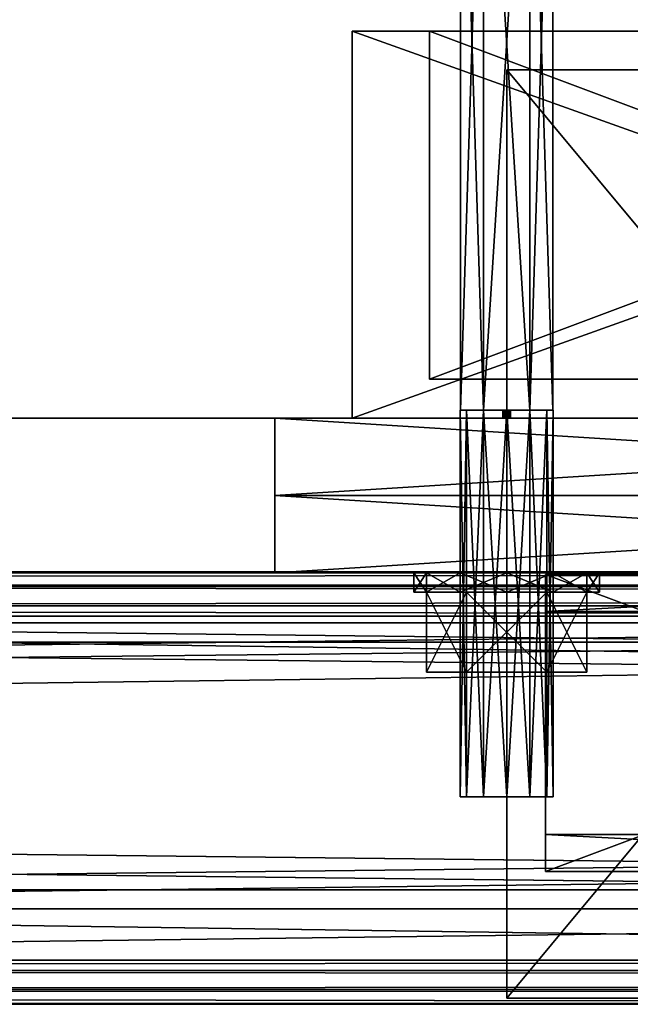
# Model space of a CAD drawing. Header units: millimetres. Extents: x 60485 to 71303, y 100 to 16900.
# Tile 271 of 656: x 65687 to 65766, y 8324 to 8451. Entities that reach past the tile are written whole.
import ezdxf

# ---------------------------------------------------------------- set-up
doc = ezdxf.new("R2010")
doc.units = ezdxf.units.MM
for name, color, linetype in [('1', 7, 'Continuous'), ('13', 7, 'Continuous'), ('3', 7, 'Continuous'), ('7', 7, 'Continuous'), ('9', 7, 'Continuous')]:
    doc.layers.add(name, color=color, linetype=linetype)

msp = doc.modelspace()

# ---------------------------------------------------------------- meshes
at = {"layer": '1', "color": 7}
mesh = msp.add_polyface(dxfattribs=at)
corners = [(70799.99, 8400, 2950), (70799.99, 8400, 0), (62299.99, 8400, 0), (62299.99, 8400, 2950), (70799.99, 8600, 0), (62299.99, 8600, 0), (70799.99, 8600, 2950), (62299.99, 8600, 2950)]
mesh.append_faces([[corners[k] for k in face] for face in [(0, 2, 3, 3), (1, 5, 2, 2), (4, 7, 5, 5), (6, 3, 7, 7), (1, 6, 4, 4), (3, 5, 7, 7)]], dxfattribs={"vtx0": -1, "color": 7})
mesh.append_faces([[corners[k] for k in face] for face in [(0, 1, 2, 2), (1, 4, 5, 5), (4, 6, 7, 7), (6, 0, 3, 3), (1, 0, 6, 6), (3, 2, 5, 5)]], dxfattribs={"vtx2": -1, "vtx3": -1, "color": 7})
at = {"layer": '13', "color": 7}
mesh = msp.add_polyface(dxfattribs=at)
corners = [(65753, 8401, 2864.8), (65747, 8401, 2864.8), (65750, 8401, 2864), (65755.2, 8401, 2867), (65744.8, 8401, 2867), (65756, 8401, 2870), (65744, 8401, 2870), (65755.2, 8401, 2873), (65744.8, 8401, 2873), (65753, 8401, 2875.2), (65747, 8401, 2875.2), (65750, 8401, 2876), (65755.98, 8401, 2870), (65752.99, 8401, 2875.18), (65752.99, 8496, 2875.18), (65755.98, 8496, 2870), (65747.01, 8401, 2875.18), (65747.01, 8496, 2875.18), (65744.02, 8401, 2870), (65744.02, 8496, 2870), (65747.01, 8401, 2864.82), (65747.01, 8496, 2864.82), (65752.99, 8401, 2864.82), (65752.99, 8496, 2864.82), (65750, 8400, 2869.5), (65750.25, 8401, 2869.57), (65750, 8401, 2869.5), (65750.25, 8400, 2869.57), (65750.43, 8401, 2869.75), (65750.43, 8400, 2869.75), (65750.5, 8401, 2870), (65749.75, 8401, 2869.57), (65749.57, 8401, 2869.75), (65750.43, 8401, 2870.25), (65749.5, 8401, 2870), (65750.25, 8401, 2870.43), (65749.57, 8401, 2870.25), (65750, 8401, 2870.5), (65749.75, 8401, 2870.43)]
mesh.append_faces([[corners[k] for k in face] for face in [(0, 1, 2, 2), (10, 9, 11, 11), (12, 14, 15, 15), (13, 17, 14, 14), (16, 19, 17, 17), (18, 21, 19, 19), (20, 23, 21, 21), (22, 15, 23, 23), (13, 18, 16, 16), (20, 12, 22, 22), (15, 21, 23, 23), (19, 14, 17, 17), (24, 25, 26, 26), (27, 28, 25, 25), (29, 30, 28, 28), (28, 26, 25, 25), (36, 37, 38, 38)]], dxfattribs={"vtx0": -1, "color": 7})
mesh.append_faces([[corners[k] for k in face] for face in [(1, 3, 4, 4), (4, 5, 6, 6), (6, 7, 8, 8), (8, 9, 10, 10), (18, 12, 20, 20), (21, 15, 19, 19), (26, 28, 31, 31), (31, 30, 32, 32), (32, 33, 34, 34), (34, 35, 36, 36)]], dxfattribs={"vtx0": -1, "vtx1": -1, "color": 7})
mesh.append_faces([[corners[k] for k in face] for face in [(1, 0, 3, 3), (4, 3, 5, 5), (6, 5, 7, 7), (8, 7, 9, 9), (18, 13, 12, 12), (19, 15, 14, 14), (31, 28, 30, 30), (32, 30, 33, 33), (34, 33, 35, 35), (36, 35, 37, 37)]], dxfattribs={"vtx0": -1, "vtx2": -1, "vtx3": -1, "color": 7})
mesh.append_faces([[corners[k] for k in face] for face in [(12, 13, 14, 14), (13, 16, 17, 17), (16, 18, 19, 19), (18, 20, 21, 21), (20, 22, 23, 23), (22, 12, 15, 15)]], dxfattribs={"vtx2": -1, "vtx3": -1, "color": 7})
mesh = msp.add_polyface(dxfattribs=at)
corners = [(65756, 8351, 2870), (65755.2, 8351, 2873), (65755.2, 8401, 2873), (65753, 8351, 2875.2), (65753, 8401, 2875.2), (65750, 8351, 2876), (65750, 8401, 2876), (65747, 8351, 2875.2), (65747, 8401, 2875.2), (65744.8, 8351, 2873), (65744.8, 8401, 2873), (65744, 8351, 2870), (65744, 8401, 2870), (65744.8, 8351, 2867), (65744.8, 8401, 2867), (65747, 8351, 2864.8), (65747, 8401, 2864.8), (65750, 8351, 2864), (65750, 8401, 2864), (65753, 8351, 2864.8), (65753, 8401, 2864.8), (65755.2, 8351, 2867), (65755.2, 8401, 2867), (65756, 8401, 2870), (65760.39, 8367.13, 2870), (65755.2, 8367.13, 2879), (65755.2, 8377.5, 2879), (65760.39, 8377.5, 2870), (65744.8, 8367.13, 2879), (65744.8, 8377.5, 2879), (65739.61, 8367.13, 2870), (65739.61, 8377.5, 2870), (65744.8, 8367.13, 2861), (65744.8, 8377.5, 2861), (65755.2, 8367.13, 2861), (65755.2, 8377.5, 2861), (65739.61, 8377.5, 2864), (65762, 8377.5, 2870), (65760.39, 8377.5, 2864), (65744, 8377.5, 2859.61), (65756, 8377.5, 2859.61), (65750, 8377.5, 2858)]
mesh.append_faces([[corners[k] for k in face] for face in [(3, 7, 5, 5), (15, 19, 17, 17), (24, 26, 27, 27), (25, 29, 26, 26), (28, 31, 29, 29), (30, 33, 31, 31), (32, 35, 33, 33), (34, 27, 35, 35), (25, 30, 28, 28), (32, 24, 34, 34), (27, 33, 35, 35), (39, 40, 41, 41)]], dxfattribs={"vtx0": -1, "color": 7})
mesh.append_faces([[corners[k] for k in face] for face in [(7, 3, 9, 9), (9, 1, 11, 11), (11, 0, 13, 13), (13, 21, 15, 15), (30, 24, 32, 32), (36, 38, 39, 39)]], dxfattribs={"vtx0": -1, "vtx1": -1, "color": 7})
mesh.append_faces([[corners[k] for k in face] for face in [(9, 3, 1, 1), (11, 1, 0, 0), (13, 0, 21, 21), (15, 21, 19, 19), (30, 25, 24, 24), (36, 37, 38, 38), (39, 38, 40, 40)]], dxfattribs={"vtx0": -1, "vtx2": -1, "vtx3": -1, "color": 7})
mesh.append_faces([[corners[k] for k in face] for face in [(0, 1, 2, 2), (1, 3, 4, 4), (3, 5, 6, 6), (5, 7, 8, 8), (7, 9, 10, 10), (9, 11, 12, 12), (11, 13, 14, 14), (13, 15, 16, 16), (15, 17, 18, 18), (17, 19, 20, 20), (19, 21, 22, 22), (21, 0, 23, 23), (24, 25, 26, 26), (25, 28, 29, 29), (28, 30, 31, 31), (30, 32, 33, 33), (32, 34, 35, 35), (34, 24, 27, 27)]], dxfattribs={"vtx2": -1, "vtx3": -1, "color": 7})
mesh = msp.add_polyface(dxfattribs=at)
corners = [(65756, 8351, 2870), (65755.2, 8401, 2873), (65756, 8401, 2870), (65755.2, 8351, 2873), (65753, 8401, 2875.2), (65753, 8351, 2875.2), (65750, 8401, 2876), (65750, 8351, 2876), (65747, 8401, 2875.2), (65747, 8351, 2875.2), (65744.8, 8401, 2873), (65744.8, 8351, 2873), (65744, 8401, 2870), (65744, 8351, 2870), (65744.8, 8401, 2867), (65744.8, 8351, 2867), (65747, 8401, 2864.8), (65747, 8351, 2864.8), (65750, 8401, 2864), (65750, 8351, 2864), (65753, 8401, 2864.8), (65753, 8351, 2864.8), (65755.2, 8401, 2867), (65755.2, 8351, 2867), (65750.5, 8400, 2870), (65750.43, 8400, 2870.25), (65750.43, 8401, 2870.25), (65750.5, 8401, 2870), (65750.25, 8400, 2870.43), (65750.25, 8401, 2870.43), (65750, 8400, 2870.5), (65750, 8401, 2870.5), (65749.75, 8400, 2870.43), (65749.75, 8401, 2870.43), (65749.57, 8400, 2870.25), (65749.57, 8401, 2870.25), (65749.5, 8400, 2870), (65749.5, 8401, 2870), (65749.57, 8400, 2869.75), (65749.57, 8401, 2869.75), (65749.75, 8400, 2869.57), (65749.75, 8401, 2869.57), (65750, 8400, 2869.5), (65750, 8401, 2869.5), (65750.25, 8400, 2869.57), (65750.25, 8401, 2869.57), (65750.43, 8400, 2869.75), (65750.43, 8401, 2869.75)]
mesh.append_faces([[corners[k] for k in face] for face in [(0, 1, 2, 2), (3, 4, 1, 1), (5, 6, 4, 4), (7, 8, 6, 6), (9, 10, 8, 8), (11, 12, 10, 10), (13, 14, 12, 12), (15, 16, 14, 14), (17, 18, 16, 16), (19, 20, 18, 18), (21, 22, 20, 20), (23, 2, 22, 22), (24, 26, 27, 27), (25, 29, 26, 26), (28, 31, 29, 29), (30, 33, 31, 31), (32, 35, 33, 33), (34, 37, 35, 35), (36, 39, 37, 37), (38, 41, 39, 39), (40, 43, 41, 41), (30, 34, 32, 32), (42, 46, 44, 44)]], dxfattribs={"vtx0": -1, "color": 7})
mesh.append_faces([[corners[k] for k in face] for face in [(34, 28, 36, 36), (36, 25, 38, 38), (38, 24, 40, 40), (40, 46, 42, 42)]], dxfattribs={"vtx0": -1, "vtx1": -1, "color": 7})
mesh.append_faces([[corners[k] for k in face] for face in [(34, 30, 28, 28), (36, 28, 25, 25), (38, 25, 24, 24), (40, 24, 46, 46)]], dxfattribs={"vtx0": -1, "vtx2": -1, "vtx3": -1, "color": 7})
mesh.append_faces([[corners[k] for k in face] for face in [(24, 25, 26, 26), (25, 28, 29, 29), (28, 30, 31, 31), (30, 32, 33, 33), (32, 34, 35, 35), (34, 36, 37, 37), (36, 38, 39, 39), (38, 40, 41, 41), (40, 42, 43, 43), (42, 44, 45, 45), (44, 46, 47, 47), (46, 24, 27, 27)]], dxfattribs={"vtx2": -1, "vtx3": -1, "color": 7})
mesh = msp.add_polyface(dxfattribs=at)
corners = [(65744.8, 8377.5, 2861), (65760.39, 8377.5, 2870), (65755.2, 8377.5, 2879), (65739.61, 8377.5, 2870), (65744.8, 8377.5, 2879), (65762, 8377.5, 2870), (65760.39, 8377.5, 2876), (65760.39, 8380, 2876), (65762, 8380, 2870), (65756, 8377.5, 2880.39), (65756, 8380, 2880.39), (65750, 8377.5, 2882), (65750, 8380, 2882), (65744, 8377.5, 2880.39), (65744, 8380, 2880.39), (65739.61, 8377.5, 2876), (65739.61, 8380, 2876), (65738, 8377.5, 2870), (65738, 8380, 2870), (65739.61, 8377.5, 2864), (65739.61, 8380, 2864), (65744, 8377.5, 2859.61), (65744, 8380, 2859.61), (65750, 8377.5, 2858), (65750, 8380, 2858), (65756, 8377.5, 2859.61), (65756, 8380, 2859.61), (65760.39, 8377.5, 2864), (65760.39, 8380, 2864)]
mesh.append_faces([[corners[k] for k in face] for face in [(3, 2, 4, 4), (5, 7, 8, 8), (6, 10, 7, 7), (9, 12, 10, 10), (11, 14, 12, 12), (13, 16, 14, 14), (15, 18, 16, 16), (17, 20, 18, 18), (19, 22, 20, 20), (21, 24, 22, 22), (23, 26, 24, 24), (25, 28, 26, 26), (27, 8, 28, 28), (9, 13, 11, 11), (26, 22, 24, 24), (14, 10, 12, 12)]], dxfattribs={"vtx0": -1, "color": 7})
mesh.append_faces([[corners[k] for k in face] for face in [(0, 2, 3, 3), (13, 9, 15, 15), (15, 6, 17, 17), (17, 5, 19, 19), (22, 28, 20, 20), (20, 8, 18, 18), (18, 7, 16, 16), (16, 10, 14, 14)]], dxfattribs={"vtx0": -1, "vtx1": -1, "color": 7})
mesh.append_faces([[corners[k] for k in face] for face in [(0, 1, 2, 2), (15, 9, 6, 6), (17, 6, 5, 5), (22, 26, 28, 28), (20, 28, 8, 8), (18, 8, 7, 7), (16, 7, 10, 10)]], dxfattribs={"vtx0": -1, "vtx2": -1, "vtx3": -1, "color": 7})
mesh.append_faces([[corners[k] for k in face] for face in [(5, 6, 7, 7), (6, 9, 10, 10), (9, 11, 12, 12), (11, 13, 14, 14), (13, 15, 16, 16), (15, 17, 18, 18), (17, 19, 20, 20), (19, 21, 22, 22), (21, 23, 24, 24), (23, 25, 26, 26), (25, 27, 28, 28), (27, 5, 8, 8)]], dxfattribs={"vtx2": -1, "vtx3": -1, "color": 7})
at = {"layer": '3', "color": 91}
mesh = msp.add_polyface(dxfattribs=at)
corners = [(65845, 8375, 5531.15), (65755, 8375, 5531.15), (65755, 8341.37, 5641.13), (65845, 8341.37, 5641.13), (65755, 8379.78, 5532.62), (65755, 8346.16, 5642.59), (65845, 8379.78, 5532.62), (65845, 8346.16, 5642.59)]
mesh.append_faces([[corners[k] for k in face] for face in [(0, 2, 3, 3), (1, 5, 2, 2), (4, 7, 5, 5), (6, 3, 7, 7), (1, 6, 4, 4), (3, 5, 7, 7)]], dxfattribs={"vtx0": -1, "color": 91})
mesh.append_faces([[corners[k] for k in face] for face in [(0, 1, 2, 2), (1, 4, 5, 5), (4, 6, 7, 7), (6, 0, 3, 3), (1, 0, 6, 6), (3, 2, 5, 5)]], dxfattribs={"vtx2": -1, "vtx3": -1, "color": 91})
at = {"layer": '7', "color": 6}
mesh = msp.add_polyface(dxfattribs=at)
corners = [(65870, 8450, 2950.03), (65730, 8450, 2950.03), (65730, 8400, 2950.03), (65870, 8400, 2950.03), (65730, 8450, 2955.03), (65730, 8400, 2955.03), (65870, 8450, 2955.03), (65870, 8400, 2955.03)]
mesh.append_faces([[corners[k] for k in face] for face in [(0, 2, 3, 3), (1, 5, 2, 2), (4, 7, 5, 5), (6, 3, 7, 7), (1, 6, 4, 4), (3, 5, 7, 7)]], dxfattribs={"vtx0": -1, "color": 6})
mesh.append_faces([[corners[k] for k in face] for face in [(0, 1, 2, 2), (1, 4, 5, 5), (4, 6, 7, 7), (6, 0, 3, 3), (1, 0, 6, 6), (3, 2, 5, 5)]], dxfattribs={"vtx2": -1, "vtx3": -1, "color": 6})
mesh = msp.add_polyface(dxfattribs=at)
corners = [(65860, 8450, 2955.03), (65740, 8450, 2955.03), (65740, 8405, 2955.03), (65860, 8405, 2955.03), (65740, 8450, 2960.03), (65740, 8405, 2960.03), (65860, 8450, 2960.03), (65860, 8405, 2960.03)]
mesh.append_faces([[corners[k] for k in face] for face in [(0, 2, 3, 3), (1, 5, 2, 2), (4, 7, 5, 5), (6, 3, 7, 7), (1, 6, 4, 4), (3, 5, 7, 7)]], dxfattribs={"vtx0": -1, "color": 6})
mesh.append_faces([[corners[k] for k in face] for face in [(0, 1, 2, 2), (1, 4, 5, 5), (4, 6, 7, 7), (6, 0, 3, 3), (1, 0, 6, 6), (3, 2, 5, 5)]], dxfattribs={"vtx2": -1, "vtx3": -1, "color": 6})
mesh = msp.add_polyface(dxfattribs=at)
corners = [(65850, 8325, 2970.03), (65750, 8325, 2970.03), (65750, 8445, 2970.03), (65850, 8445, 2970.03), (65750, 8325, 2960.03), (65750, 8445, 2960.03), (65850, 8325, 2960.03), (65850, 8445, 2960.03)]
mesh.append_faces([[corners[k] for k in face] for face in [(0, 2, 3, 3), (1, 5, 2, 2), (4, 7, 5, 5), (6, 3, 7, 7), (1, 6, 4, 4), (3, 5, 7, 7)]], dxfattribs={"vtx0": -1, "color": 6})
mesh.append_faces([[corners[k] for k in face] for face in [(0, 1, 2, 2), (1, 4, 5, 5), (4, 6, 7, 7), (6, 0, 3, 3), (1, 0, 6, 6), (3, 2, 5, 5)]], dxfattribs={"vtx2": -1, "vtx3": -1, "color": 6})
mesh = msp.add_polyface(dxfattribs=at)
corners = [(65880, 8390, 2840), (65720, 8390, 2840), (65720, 8390, 2950), (65880, 8390, 2950), (65720, 8400, 2840), (65720, 8400, 2950), (65880, 8400, 2840), (65880, 8400, 2950)]
mesh.append_faces([[corners[k] for k in face] for face in [(0, 2, 3, 3), (1, 5, 2, 2), (4, 7, 5, 5), (6, 3, 7, 7), (1, 6, 4, 4), (3, 5, 7, 7)]], dxfattribs={"vtx0": -1, "color": 6})
mesh.append_faces([[corners[k] for k in face] for face in [(0, 1, 2, 2), (1, 4, 5, 5), (4, 6, 7, 7), (6, 0, 3, 3), (1, 0, 6, 6), (3, 2, 5, 5)]], dxfattribs={"vtx2": -1, "vtx3": -1, "color": 6})
mesh = msp.add_polyface(dxfattribs=at)
corners = [(65880, 8380, 2840), (65720, 8380, 2840), (65720, 8380, 2960.03), (65880, 8380, 2960.03), (65720, 8390, 2840), (65720, 8390, 2960.03), (65880, 8390, 2840), (65880, 8390, 2960.03)]
mesh.append_faces([[corners[k] for k in face] for face in [(0, 2, 3, 3), (1, 5, 2, 2), (4, 7, 5, 5), (6, 3, 7, 7), (1, 6, 4, 4), (3, 5, 7, 7)]], dxfattribs={"vtx0": -1, "color": 6})
mesh.append_faces([[corners[k] for k in face] for face in [(0, 1, 2, 2), (1, 4, 5, 5), (4, 6, 7, 7), (6, 0, 3, 3), (1, 0, 6, 6), (3, 2, 5, 5)]], dxfattribs={"vtx2": -1, "vtx3": -1, "color": 6})
at = {"layer": '9', "color": 243}
mesh = msp.add_polyface(dxfattribs=at)
corners = [(66100, 8328.58, 5522.19), (66100, 8373.53, 5535.94), (62900, 8373.53, 5535.94), (62900, 8328.58, 5522.19), (66100, 8339.01, 5648.78), (62900, 8339.01, 5648.78), (66100, 8374.39, 5659.6), (62900, 8374.39, 5659.6), (66100, 8378.2, 5647.17), (62900, 8378.2, 5647.17), (66100, 8380.11, 5647.75), (62900, 8380.11, 5647.75), (66100, 8375.72, 5662.1), (62900, 8375.72, 5662.1), (66100, 8336.52, 5650.1), (62900, 8336.52, 5650.1), (66100, 8371.03, 5537.27), (62900, 8371.03, 5537.27), (66100, 8329.91, 5524.69), (62900, 8329.91, 5524.69), (66100, 8326.11, 5537.12), (62900, 8326.11, 5537.12), (66100, 8324.2, 5536.53), (62900, 8324.2, 5536.53)]
mesh.append_faces([[corners[k] for k in face] for face in [(0, 2, 3, 3), (1, 5, 2, 2), (4, 7, 5, 5), (6, 9, 7, 7), (8, 11, 9, 9), (10, 13, 11, 11), (12, 15, 13, 13), (14, 17, 15, 15), (16, 19, 17, 17), (18, 21, 19, 19), (20, 23, 21, 21), (22, 3, 23, 23), (20, 0, 22, 22), (8, 12, 10, 10), (11, 7, 9, 9)]], dxfattribs={"vtx0": -1, "color": 243})
mesh.append_faces([[corners[k] for k in face] for face in [(1, 16, 4, 4), (16, 0, 18, 18), (18, 0, 20, 20), (12, 6, 14, 14), (14, 4, 16, 16), (3, 19, 23, 23), (19, 2, 17, 17), (17, 2, 15, 15), (15, 5, 13, 13), (13, 7, 11, 11)]], dxfattribs={"vtx0": -1, "vtx1": -1, "color": 243})
mesh.append_faces([[corners[k] for k in face] for face in [(16, 1, 0, 0), (12, 8, 6, 6), (14, 6, 4, 4), (19, 3, 2, 2), (15, 2, 5, 5), (13, 5, 7, 7)]], dxfattribs={"vtx0": -1, "vtx2": -1, "vtx3": -1, "color": 243})
mesh.append_faces([[corners[k] for k in face] for face in [(21, 23, 19, 19)]], dxfattribs={"vtx1": -1, "color": 243})
mesh.append_faces([[corners[k] for k in face] for face in [(0, 1, 2, 2), (1, 4, 5, 5), (4, 6, 7, 7), (6, 8, 9, 9), (8, 10, 11, 11), (10, 12, 13, 13), (12, 14, 15, 15), (14, 16, 17, 17), (16, 18, 19, 19), (18, 20, 21, 21), (20, 22, 23, 23), (22, 0, 3, 3)]], dxfattribs={"vtx2": -1, "vtx3": -1, "color": 243})
mesh = msp.add_polyface(dxfattribs=at)
corners = [(68700, 8328.58, 5522.19), (68700, 8373.53, 5535.94), (65500, 8373.53, 5535.94), (65500, 8328.58, 5522.19), (68700, 8339.01, 5648.78), (65500, 8339.01, 5648.78), (68700, 8374.39, 5659.6), (65500, 8374.39, 5659.6), (68700, 8378.2, 5647.17), (65500, 8378.2, 5647.17), (68700, 8380.11, 5647.75), (65500, 8380.11, 5647.75), (68700, 8375.72, 5662.1), (65500, 8375.72, 5662.1), (68700, 8336.52, 5650.1), (65500, 8336.52, 5650.1), (68700, 8371.03, 5537.27), (65500, 8371.03, 5537.27), (68700, 8329.91, 5524.69), (65500, 8329.91, 5524.69), (68700, 8326.11, 5537.12), (65500, 8326.11, 5537.12), (68700, 8324.2, 5536.53), (65500, 8324.2, 5536.53)]
mesh.append_faces([[corners[k] for k in face] for face in [(0, 2, 3, 3), (1, 5, 2, 2), (4, 7, 5, 5), (6, 9, 7, 7), (8, 11, 9, 9), (10, 13, 11, 11), (12, 15, 13, 13), (14, 17, 15, 15), (16, 19, 17, 17), (18, 21, 19, 19), (20, 23, 21, 21), (22, 3, 23, 23), (20, 0, 22, 22), (8, 12, 10, 10), (11, 7, 9, 9), (23, 19, 21, 21)]], dxfattribs={"vtx0": -1, "color": 243})
mesh.append_faces([[corners[k] for k in face] for face in [(1, 16, 4, 4), (16, 0, 18, 18), (18, 0, 20, 20), (12, 6, 14, 14), (14, 4, 16, 16), (3, 19, 23, 23), (19, 2, 17, 17), (17, 2, 15, 15), (15, 5, 13, 13)]], dxfattribs={"vtx0": -1, "vtx1": -1, "color": 243})
mesh.append_faces([[corners[k] for k in face] for face in [(16, 1, 0, 0), (12, 8, 6, 6), (14, 6, 4, 4), (7, 11, 13, 13), (19, 3, 2, 2), (15, 2, 5, 5), (13, 5, 7, 7)]], dxfattribs={"vtx0": -1, "vtx2": -1, "vtx3": -1, "color": 243})
mesh.append_faces([[corners[k] for k in face] for face in [(0, 1, 2, 2), (1, 4, 5, 5), (4, 6, 7, 7), (6, 8, 9, 9), (8, 10, 11, 11), (10, 12, 13, 13), (12, 14, 15, 15), (14, 16, 17, 17), (16, 18, 19, 19), (18, 20, 21, 21), (20, 22, 23, 23), (22, 0, 3, 3)]], dxfattribs={"vtx2": -1, "vtx3": -1, "color": 243})

doc.saveas('drawing.dxf')
